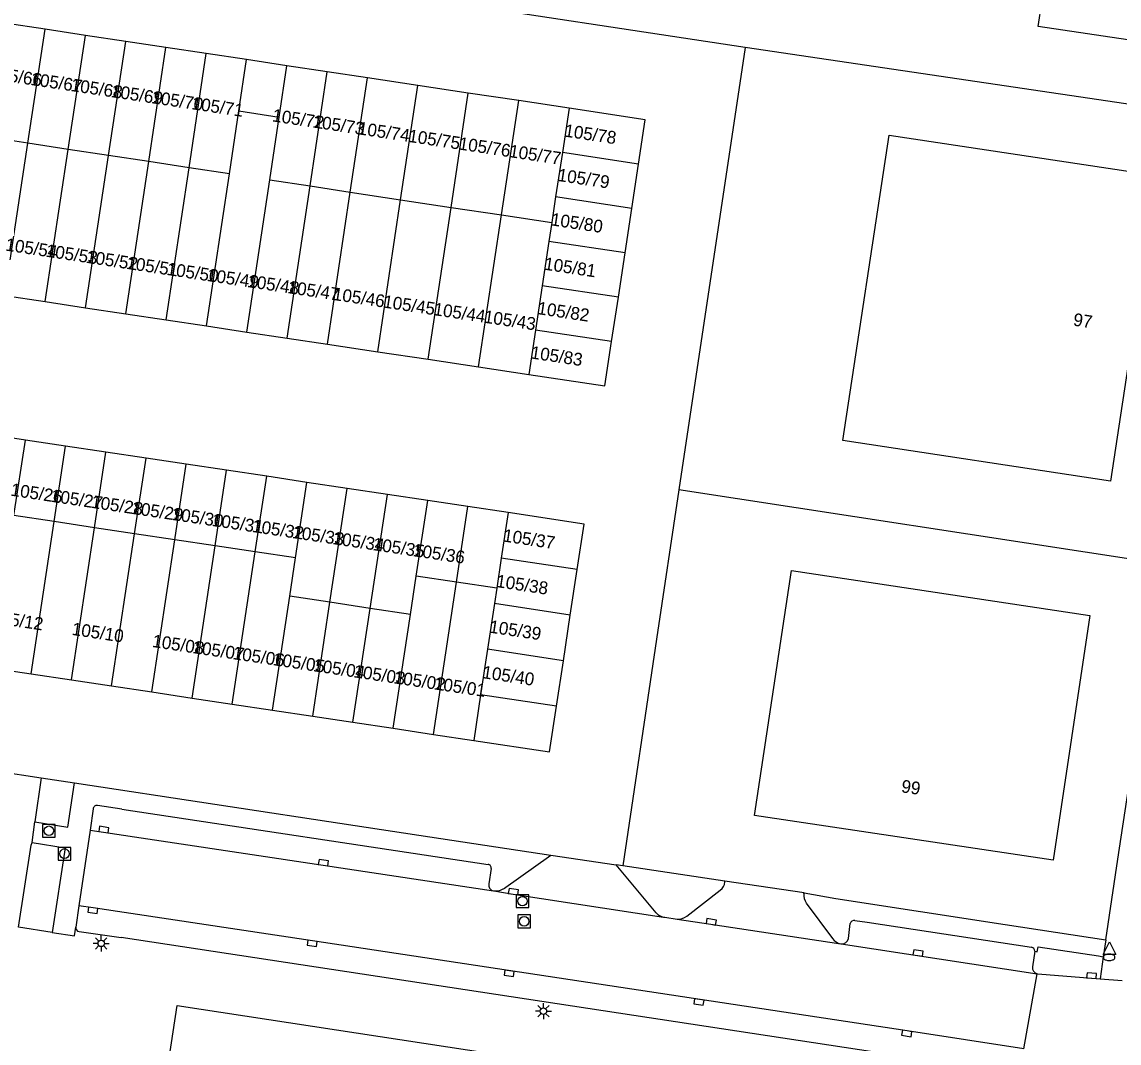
# Model space of a CAD drawing. Extents: x 124000 to 128010, y 398999 to 403000.
# Drawn here: x 126299.8 to 126386, y 399078.2 to 399158.5 of the extents above; entities that cross this region are included whole.
import ezdxf

# ---------------------------------------------------------------- set-up
doc = ezdxf.new("R2010")
doc.units = 0
for name, color, linetype in [('gg-afsc-hekwerk', 7, 'Continuous'), ('gg-afsc-muur', 7, 'Continuous'), ('gg-anno-huisnummerreeks BGT', 7, 'Continuous'), ('gg-bbg-hoofdgebouw', 7, 'Continuous'), ('gg-bbg-tussenscheiding', 7, 'Continuous'), ('gg-knt-verharding', 7, 'Continuous'), ('gg-knt-verharding nz', 7, 'Continuous'), ('gt-bbg-plantopografie pand', 7, 'Continuous'), ('gt-grn-groengrens', 7, 'Continuous'), ('gt-grn-vlakafsluiter', 7, 'Continuous'), ('gt-grn-weggrens', 7, 'Continuous'), ('gt-symb-brandkraan', 7, 'Continuous'), ('gt-symb-kolk', 7, 'Continuous'), ('gt-symb-lichtmast', 7, 'Continuous'), ('gt-symb-rioolschacht', 7, 'Continuous'), ('gt-symb-waterafsluiter', 7, 'Continuous')]:
    doc.layers.add(name, color=color, linetype=linetype)

# ---------------------------------------------------------------- blocks, each defined once
blk = doc.blocks.new('gt0-KOLK')
at = {"layer": 'gt-symb-kolk'}
blk.add_lwpolyline([(0, 0), (0.375, 0), (0.375, 0.4), (-0.375, 0.4), (-0.375, 0), (0, 0)], dxfattribs=at)
blk = doc.blocks.new('gt0-LMAST')
at = {"layer": 'gt-symb-lichtmast'}
for p, q in [((-0.182, 0.173), (-0.447, 0.438)), ((-0.005, 0.246), (-0.005, 0.621)), ((0.172, 0.173), (0.437, 0.438)), ((-0.255, -0.004), (-0.63, -0.004)), ((-0.182, -0.181), (-0.447, -0.446)), ((-0.005, -0.254), (-0.005, -0.629)), ((0.437, -0.446), (0.172, -0.181)), ((0.245, -0.004), (0.62, -0.004))]:
    blk.add_line(p, q, dxfattribs=at)
blk.add_circle((-0.005, -0.004), 0.25, dxfattribs=at)
blk = doc.blocks.new('gt0-RS')
at = {"layer": 'gt-symb-rioolschacht'}
blk.add_lwpolyline([(-0.5, -0.5), (0.5, -0.5), (0.5, 0.5), (-0.5, 0.5)], close=True, dxfattribs=at)
blk.add_circle((0, 0), 0.375, dxfattribs=at)
blk = doc.blocks.new('gt0-BR')
at = {"layer": 'gt-symb-brandkraan'}
for centre, radius, start, end in [((-0.244, 0), 0.206, 107.56694, 252.43307), ((0.599, -2.664), 3, 106.89205, 107.56694), ((0, -0.691), 0.938, 73.10799, 106.89205), ((-0.599, -2.664), 3, 72.43309, 73.10799), ((0.244, 0), 0.206, 287.56695, 72.43309), ((0.599, 2.664), 3, 252.43307, 253.10797), ((0, 0.691), 0.938, 253.10797, 286.89206), ((-0.599, 2.664), 3, 286.89206, 287.56695)]:
    blk.add_arc(centre, radius, start, end, dxfattribs=at)
blk = doc.blocks.new('gt0-WAFSL')
at = {"layer": 'gt-symb-waterafsluiter'}
for p, q in [((-0.5, -0.333), (0, 0.667)), ((0, 0.667), (0.5, -0.333)), ((0.5, -0.333), (-0.5, -0.333))]:
    blk.add_line(p, q, dxfattribs=at)

msp = doc.modelspace()

# ---------------------------------------------------------------- linework, layer by layer
at = {"layer": 'gg-afsc-hekwerk'}
for p, q in [((126356.581, 399156.49), (126280.323, 399168.044)), ((126356.581, 399156.49), (126351.378, 399121.725)), ((126394.617, 399150.831), (126356.581, 399156.49)), ((126389.368, 399115.894), (126351.378, 399121.725)), ((126270.585, 399103.739), (126301.269, 399099.093)), ((126301.269, 399099.093), (126300.784, 399095.634)), ((126301.269, 399099.093), (126303.902, 399098.692)), ((126303.902, 399098.692), (126325.941, 399095.341)), ((126331.807, 399094.441), (126341.329, 399093.009)), ((126341.329, 399093.009), (126346.457, 399092.238)), ((126346.969, 399092.161), (126346.457, 399092.238)), ((126355, 399090.954), (126346.969, 399092.161)), ((126361.215, 399090.031), (126355, 399090.954))]:
    msp.add_line(p, q, dxfattribs=at)
for points in [[(126351.378, 399121.725), (126349.619, 399109.97), (126346.969, 399092.161)], [(126384.918, 399086.36), (126385.853, 399092.687), (126387.668, 399104.611)], [(126299.504, 399087.338), (126300.479, 399093.782), (126300.569, 399094.011)], [(126361.215, 399090.031), (126363.714, 399089.59), (126377.016, 399087.549), (126384.918, 399086.36)]]:
    msp.add_lwpolyline(points, dxfattribs=at)
at = {"layer": 'gg-afsc-muur'}
msp.add_line((126325.941, 399095.341), (126331.807, 399094.441), dxfattribs=at)
at = {"layer": 'gg-bbg-hoofdgebouw'}
for p, q in [((126301.58, 399157.912), (126298.413, 399158.389)), ((126304.747, 399157.435), (126301.58, 399157.912)), ((126307.914, 399156.957), (126304.747, 399157.435)), ((126311.08, 399156.48), (126307.914, 399156.957)), ((126314.247, 399156.003), (126311.08, 399156.48)), ((126317.414, 399155.525), (126314.247, 399156.003)), ((126320.581, 399155.048), (126317.414, 399155.525)), ((126323.748, 399154.571), (126320.581, 399155.048)), ((126326.914, 399154.094), (126323.748, 399154.571)), ((126330.874, 399153.497), (126326.914, 399154.094)), ((126334.833, 399152.9), (126330.874, 399153.497)), ((126338.792, 399152.303), (126334.833, 399152.9)), ((126342.752, 399151.707), (126338.792, 399152.303)), ((126347.681, 399143.829), (126348.211, 399147.316)), ((126347.152, 399140.341), (126347.681, 399143.829)), ((126346.622, 399136.853), (126347.152, 399140.341)), ((126298.426, 399136.983), (126301.593, 399136.506)), ((126301.593, 399136.506), (126304.759, 399136.028)), ((126346.093, 399133.366), (126346.622, 399136.853)), ((126304.759, 399136.028), (126307.926, 399135.551)), ((126307.926, 399135.551), (126311.093, 399135.074)), ((126311.093, 399135.074), (126314.26, 399134.596)), ((126314.26, 399134.596), (126317.426, 399134.119)), ((126317.426, 399134.119), (126320.593, 399133.642)), ((126320.593, 399133.642), (126323.76, 399133.164)), ((126323.76, 399133.164), (126327.714, 399132.568)), ((126327.714, 399132.568), (126331.667, 399131.972)), ((126331.667, 399131.972), (126335.621, 399131.377)), ((126335.621, 399131.377), (126339.575, 399130.781)), ((126300.031, 399125.632), (126296.87, 399126.107)), ((126303.192, 399125.156), (126300.031, 399125.632)), ((126306.353, 399124.681), (126303.192, 399125.156)), ((126309.514, 399124.206), (126306.353, 399124.681)), ((126312.675, 399123.73), (126309.514, 399124.206)), ((126315.836, 399123.255), (126312.675, 399123.73)), ((126318.997, 399122.78), (126315.836, 399123.255)), ((126322.158, 399122.304), (126318.997, 399122.78)), ((126325.319, 399121.829), (126322.158, 399122.304)), ((126328.48, 399121.354), (126325.319, 399121.829)), ((126331.641, 399120.878), (126328.48, 399121.354)), ((126334.802, 399120.403), (126331.641, 399120.878)), ((126337.963, 399119.928), (126334.802, 399120.403)), ((126342.847, 399111.869), (126343.389, 399115.449)), ((126342.306, 399108.288), (126342.847, 399111.869)), ((126297.322, 399107.73), (126300.483, 399107.254)), ((126341.764, 399104.708), (126342.306, 399108.288)), ((126300.483, 399107.254), (126303.644, 399106.779)), ((126303.644, 399106.779), (126306.805, 399106.303)), ((126306.805, 399106.303), (126309.966, 399105.828)), ((126309.966, 399105.828), (126313.127, 399105.352)), ((126313.127, 399105.352), (126316.288, 399104.877)), ((126316.288, 399104.877), (126319.449, 399104.402)), ((126319.449, 399104.402), (126322.61, 399103.926)), ((126322.61, 399103.926), (126325.771, 399103.451)), ((126325.771, 399103.451), (126328.932, 399102.975)), ((126328.932, 399102.975), (126332.093, 399102.5)), ((126332.093, 399102.5), (126335.254, 399102.025))]:
    msp.add_line(p, q, dxfattribs=at)
for points in [[(126389.32, 399161.737), (126388.578, 399156.793), (126379.615, 399158.141), (126379.898, 399160.029)], [(126348.211, 399147.316), (126348.74, 399150.804), (126342.752, 399151.707)], [(126367.903, 399149.599), (126388.93, 399146.413), (126385.285, 399122.398), (126364.26, 399125.588), (126367.903, 399149.599)], [(126339.575, 399130.781), (126345.563, 399129.878), (126346.093, 399133.366)], [(126343.389, 399115.449), (126343.931, 399119.03), (126337.963, 399119.928)], [(126357.307, 399096.134), (126360.219, 399115.366), (126383.655, 399111.83), (126380.795, 399092.622), (126357.307, 399096.134)], [(126335.254, 399102.025), (126341.222, 399101.127), (126341.764, 399104.708)]]:
    msp.add_lwpolyline(points, dxfattribs=at)
at = {"layer": 'gg-bbg-tussenscheiding'}
for p, q in [((126300.23, 399148.954), (126301.58, 399157.912)), ((126303.396, 399148.474), (126304.747, 399157.435)), ((126306.563, 399147.994), (126307.914, 399156.957)), ((126309.729, 399147.515), (126311.08, 399156.48)), ((126312.896, 399147.035), (126314.247, 399156.003)), ((126316.806, 399151.492), (126317.414, 399155.525)), ((126319.973, 399151.012), (126320.581, 399155.048)), ((126322.395, 399145.595), (126323.748, 399154.571)), ((126325.561, 399145.115), (126326.914, 399154.094)), ((126329.518, 399144.516), (126330.874, 399153.497)), ((126333.474, 399143.916), (126334.833, 399152.9)), ((126337.431, 399143.317), (126338.792, 399152.303)), ((126342.752, 399151.707), (126342.222, 399148.219)), ((126316.062, 399146.555), (126316.806, 399151.492)), ((126316.806, 399151.492), (126319.973, 399151.012)), ((126319.228, 399146.075), (126319.973, 399151.012)), ((126300.23, 399148.954), (126297.063, 399149.434)), ((126298.426, 399136.983), (126300.23, 399148.954)), ((126303.396, 399148.474), (126300.23, 399148.954)), ((126301.593, 399136.506), (126303.396, 399148.474)), ((126306.563, 399147.994), (126303.396, 399148.474)), ((126342.222, 399148.219), (126341.693, 399144.731)), ((126348.211, 399147.316), (126342.222, 399148.219)), ((126304.759, 399136.028), (126306.563, 399147.994)), ((126309.729, 399147.515), (126306.563, 399147.994)), ((126307.926, 399135.551), (126309.729, 399147.515)), ((126312.896, 399147.035), (126309.729, 399147.515)), ((126311.093, 399135.074), (126312.896, 399147.035)), ((126316.062, 399146.555), (126312.896, 399147.035)), ((126314.26, 399134.596), (126316.062, 399146.555)), ((126317.426, 399134.119), (126319.228, 399146.075)), ((126319.228, 399146.075), (126322.395, 399145.595)), ((126320.593, 399133.642), (126322.395, 399145.595)), ((126322.395, 399145.595), (126325.561, 399145.115)), ((126323.76, 399133.164), (126325.561, 399145.115)), ((126325.561, 399145.115), (126329.518, 399144.516)), ((126327.714, 399132.568), (126329.518, 399144.516)), ((126329.518, 399144.516), (126333.474, 399143.916)), ((126331.667, 399131.972), (126333.474, 399143.916)), ((126333.474, 399143.916), (126337.431, 399143.317)), ((126341.693, 399144.731), (126341.387, 399142.717)), ((126347.681, 399143.829), (126341.693, 399144.731)), ((126335.621, 399131.377), (126337.431, 399143.317)), ((126337.431, 399143.317), (126341.387, 399142.717)), ((126341.387, 399142.717), (126341.163, 399141.243)), ((126341.163, 399141.243), (126340.634, 399137.756)), ((126347.152, 399140.341), (126341.163, 399141.243)), ((126340.634, 399137.756), (126340.104, 399134.268)), ((126346.622, 399136.853), (126340.634, 399137.756)), ((126340.104, 399134.268), (126339.575, 399130.781)), ((126346.093, 399133.366), (126340.104, 399134.268)), ((126299.132, 399119.692), (126300.031, 399125.632)), ((126302.293, 399119.216), (126303.192, 399125.156)), ((126305.454, 399118.741), (126306.353, 399124.681)), ((126308.615, 399118.266), (126309.514, 399124.206)), ((126311.776, 399117.79), (126312.675, 399123.73)), ((126314.937, 399117.315), (126315.836, 399123.255)), ((126318.098, 399116.839), (126318.997, 399122.78)), ((126321.259, 399116.364), (126322.158, 399122.304)), ((126323.964, 399112.878), (126325.319, 399121.829)), ((126327.125, 399112.402), (126328.48, 399121.354)), ((126330.742, 399114.938), (126331.641, 399120.878)), ((126333.903, 399114.46), (126334.802, 399120.403)), ((126337.963, 399119.928), (126337.422, 399116.352)), ((126302.293, 399119.216), (126299.132, 399119.692)), ((126300.483, 399107.254), (126302.293, 399119.216)), ((126305.454, 399118.741), (126302.293, 399119.216)), ((126303.644, 399106.779), (126305.454, 399118.741)), ((126308.615, 399118.266), (126305.454, 399118.741)), ((126306.805, 399106.303), (126308.615, 399118.266)), ((126311.776, 399117.79), (126308.615, 399118.266)), ((126309.966, 399105.828), (126311.776, 399117.79)), ((126314.937, 399117.315), (126311.776, 399117.79)), ((126313.127, 399105.352), (126314.937, 399117.315)), ((126318.098, 399116.839), (126314.937, 399117.315)), ((126316.288, 399104.877), (126318.098, 399116.839)), ((126321.259, 399116.364), (126318.098, 399116.839)), ((126320.803, 399113.353), (126321.259, 399116.364)), ((126337.422, 399116.352), (126337.063, 399113.981)), ((126343.389, 399115.449), (126337.422, 399116.352)), ((126330.286, 399111.927), (126330.742, 399114.938)), ((126333.903, 399114.46), (126330.742, 399114.938)), ((126332.093, 399102.5), (126333.903, 399114.46)), ((126337.063, 399113.981), (126333.903, 399114.46)), ((126337.063, 399113.981), (126336.88, 399112.772)), ((126319.449, 399104.402), (126320.803, 399113.353)), ((126323.964, 399112.878), (126320.803, 399113.353)), ((126322.61, 399103.926), (126323.964, 399112.878)), ((126327.125, 399112.402), (126323.964, 399112.878)), ((126325.771, 399103.451), (126327.125, 399112.402)), ((126330.286, 399111.927), (126327.125, 399112.402)), ((126336.88, 399112.772), (126336.338, 399109.191)), ((126342.847, 399111.869), (126336.88, 399112.772)), ((126328.932, 399102.975), (126330.286, 399111.927)), ((126336.338, 399109.191), (126335.796, 399105.611)), ((126342.306, 399108.288), (126336.338, 399109.191)), ((126335.796, 399105.611), (126335.254, 399102.025)), ((126341.764, 399104.708), (126335.796, 399105.611))]:
    msp.add_line(p, q, dxfattribs=at)
at = {"layer": 'gg-knt-verharding'}
for p, q in [((126305.352, 399096.641), (126305.118, 399094.978)), ((126307.611, 399096.623), (126305.702, 399096.894)), ((126307.611, 399096.623), (126336.39, 399092.282)), ((126337.585, 399090.35), (126341.329, 399093.009)), ((126349.593, 399088.468), (126346.457, 399092.238)), ((126336.626, 399091.948), (126336.448, 399090.743)), ((126354.993, 399090.904), (126355, 399090.954)), ((126336.801, 399090.203), (126336.837, 399090.198)), ((126351.995, 399088.2), (126354.618, 399090.245)), ((126361.203, 399089.962), (126361.215, 399090.031)), ((126304.237, 399089.033), (126303.988, 399087.351)), ((126361.382, 399089.244), (126363.458, 399086.453)), ((126350.165, 399088.138), (126350.278, 399088.121)), ((126350.278, 399088.121), (126351.248, 399087.984)), ((126365.206, 399087.878), (126366.179, 399087.732)), ((126364.696, 399086.45), (126364.846, 399087.626)), ((126366.179, 399087.732), (126379.079, 399085.776)), ((126304.249, 399086.997), (126307.548, 399086.52)), ((126377.386, 399075.921), (126307.548, 399086.52)), ((126364.089, 399086.041), (126364.115, 399086.037)), ((126379.337, 399085.46), (126379.15, 399084.219)), ((126384.339, 399085.082), (126384.725, 399085.024)), ((126384.725, 399085.024), (126384.464, 399083.295)), ((126384.464, 399083.295), (126386.213, 399083.156))]:
    msp.add_line(p, q, dxfattribs=at)
for points in [[(126300.784, 399095.634), (126303.359, 399095.216), (126303.902, 399098.692)], [(126305.118, 399094.978), (126305.116, 399094.967), (126304.237, 399089.033)], [(126300.569, 399094.011), (126303.153, 399093.588), (126302.145, 399086.938)], [(126302.145, 399086.938), (126303.888, 399086.654), (126303.988, 399087.351)], [(126379.337, 399085.46), (126379.536, 399085.409), (126379.604, 399085.809), (126384.339, 399085.082)], [(126379.531, 399083.69), (126379.574, 399083.684), (126384.464, 399083.295)]]:
    msp.add_lwpolyline(points, dxfattribs=at)
for centre, radius, start, end in [((126305.64, 399096.611), 0.29, 77.73477, 173.98834), ((126336.353, 399092.005), 0.279, 348.17938, 82.30967), ((126336.885, 399090.644), 0.449, 167.18684, 259.15875), ((126354.142, 399090.952), 0.852, 303.93713, 356.77931), ((126336.988, 399091.37), 1.181, 262.63797, 300.33521), ((126362.238, 399089.839), 1.042, 173.19729, 214.80008), ((126350.381, 399089.174), 1.058, 221.83507, 258.20165), ((126351.34, 399089.064), 1.084, 265.11348, 307.14167), ((126365.161, 399087.559), 0.322, 82.00662, 167.97742), ((126304.313, 399087.317), 0.326, 174.04773, 258.75409), ((126364.256, 399086.986), 0.959, 213.72552, 259.99088), ((126364.186, 399086.553), 0.521, 262.20448, 348.60925), ((126379, 399085.448), 0.337, 1.97929, 76.48094), ((126379.623, 399084.158), 0.477, 172.60398, 258.92092)]:
    msp.add_arc(centre, radius, start, end, dxfattribs=at)
at = {"layer": 'gg-knt-verharding nz'}
msp.add_line((126364.115, 399086.037), (126379.531, 399083.69), dxfattribs=at)
for points in [[(126305.118, 399094.978), (126323.418, 399092.209), (126336.801, 399090.203)], [(126336.837, 399090.198), (126338.347, 399089.939), (126350.165, 399088.138)], [(126378.468, 399077.771), (126369.307, 399079.185), (126322.592, 399086.274), (126305.359, 399088.867), (126304.237, 399089.033)], [(126351.248, 399087.984), (126353.89, 399087.571), (126364.089, 399086.041)]]:
    msp.add_lwpolyline(points, dxfattribs=at)
at = {"layer": 'gt-bbg-plantopografie pand'}
msp.add_lwpolyline([(126311.95, 399081.179), (126377.299, 399071.2), (126373.603, 399046.998), (126367.714, 399042.766), (126365.409, 399027.568), (126305.205, 399036.699), (126311.95, 399081.179)], dxfattribs=at)
at = {"layer": 'gt-grn-groengrens'}
msp.add_line((126302.145, 399086.938), (126299.504, 399087.338), dxfattribs=at)
at = {"layer": 'gt-grn-vlakafsluiter'}
msp.add_line((126300.569, 399094.011), (126300.784, 399095.634), dxfattribs=at)
at = {"layer": 'gt-grn-weggrens'}
for p, q in [((126384.918, 399086.36), (126384.725, 399085.024)), ((126378.468, 399077.771), (126379.531, 399083.69))]:
    msp.add_line(p, q, dxfattribs=at)

# ---------------------------------------------------------------- block references
at = {"layer": 'gt-symb-brandkraan'}
msp.add_blockref('gt0-BR', (126385.182, 399084.974), dxfattribs=at)
at = {"layer": 'gt-symb-kolk'}
for p, rotation in [((126306.164, 399094.819), -8.602591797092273), ((126323.418, 399092.209), -8.520391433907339), ((126338.347, 399089.939), -8.65965266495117), ((126305.359, 399088.867), 171.60170902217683), ((126353.89, 399087.571), -8.986051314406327), ((126322.592, 399086.274), 171.4464897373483), ((126370.141, 399085.12), -8.667630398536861), ((126338.075, 399083.917), 171.34832540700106), ((126383.789, 399083.339), -4.483501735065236), ((126352.987, 399081.662), 171.39740820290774), ((126369.307, 399079.185), 171.37347218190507)]:
    msp.add_blockref('gt0-KOLK', p, dxfattribs=dict(at, rotation=rotation))
at = {"layer": 'gt-symb-lichtmast'}
for p in [(126305.994, 399086.072), (126340.738, 399080.748)]:
    msp.add_blockref('gt0-LMAST', p, dxfattribs=at)
at = {"layer": 'gt-symb-rioolschacht'}
for p in [(126301.881, 399094.922), (126303.107, 399093.117), (126339.086, 399089.393), (126339.22, 399087.802)]:
    msp.add_blockref('gt0-RS', p, dxfattribs=at)
at = {"layer": 'gt-symb-waterafsluiter'}
msp.add_blockref('gt0-WAFSL', (126385.208, 399085.522), dxfattribs=at)

# ---------------------------------------------------------------- texts
at = {"layer": 'gg-anno-huisnummerreeks BGT'}
for s, rotation, p in [('105/66', 351.4, (126297.215, 399154.02)), ('105/67', 351.4, (126300.382, 399153.543)), ('105/68', 351.4, (126303.547, 399153.066)), ('105/69', 351.4, (126306.714, 399152.588)), ('105/70', 351.4, (126309.882, 399152.111)), ('105/71', 351.4, (126313.047, 399151.634)), ('105/72', 351.4, (126319.383, 399150.679)), ('105/73', 351.4, (126322.548, 399150.202)), ('105/74', 351.4, (126326.111, 399149.665)), ('105/75', 351.4, (126330.07, 399149.068)), ('105/78', 351.4, (126342.334, 399149.485)), ('105/76', 351.4, (126334.029, 399148.471)), ('105/77', 351.4, (126337.991, 399147.875)), ('105/79', 351.4, (126341.804, 399145.999)), ('105/80', 351.4, (126341.275, 399142.51)), ('105/54', 351.4, (126298.419, 399140.525)), ('105/53', 351.4, (126301.586, 399140.047)), ('105/52', 351.4, (126304.752, 399139.57)), ('105/51', 351.4, (126307.919, 399139.093)), ('105/81', 351.4, (126340.745, 399139.023)), ('105/50', 351.4, (126311.086, 399138.615)), ('105/49', 351.4, (126314.252, 399138.138)), ('105/48', 351.4, (126317.419, 399137.661)), ('105/47', 351.4, (126320.586, 399137.183)), ('105/46', 351.4, (126324.146, 399136.646)), ('105/45', 351.4, (126328.1, 399136.05)), ('105/44', 351.4, (126332.053, 399135.455)), ('105/82', 351.4, (126340.216, 399135.534)), ('105/43', 351.4, (126336.007, 399134.859)), ('97', 351.4, (126382.31, 399134.628)), ('105/83', 351.4, (126339.686, 399132.048)), ('105/26', 351.4, (126298.83, 399121.264)), ('105/27', 351.5, (126301.991, 399120.785)), ('105/28', 351.5, (126305.152, 399120.31)), ('105/29', 351.4, (126308.313, 399119.838)), ('105/30', 351.5, (126311.474, 399119.359)), ('105/31', 351.5, (126314.635, 399118.884)), ('105/32', 351.4, (126317.796, 399118.412)), ('105/33', 351.5, (126320.957, 399117.933)), ('105/34', 351.5, (126324.118, 399117.458)), ('105/37', 351.4, (126337.518, 399117.663)), ('105/35', 351.4, (126327.279, 399116.986)), ('105/36', 351.5, (126330.44, 399116.507)), ('105/38', 351.4, (126336.976, 399114.083)), ('105/12', 351.4, (126297.312, 399111.272)), ('105/10', 351.4, (126303.634, 399110.321)), ('105/39', 351.4, (126336.434, 399110.501)), ('105/08', 351.4, (126309.956, 399109.37)), ('105/07', 351.5, (126313.115, 399108.892)), ('105/06', 351.5, (126316.276, 399108.417)), ('105/05', 351.4, (126319.439, 399107.944)), ('105/04', 351.5, (126322.598, 399107.466)), ('105/03', 351.4, (126325.761, 399106.993)), ('105/40', 351.4, (126335.893, 399106.922)), ('105/02', 351.5, (126328.92, 399106.515)), ('105/01', 351.5, (126332.081, 399106.04)), ('99', 351.5, (126368.801, 399097.954))]:
    msp.add_text(s, height=1, rotation=rotation, dxfattribs=at).set_placement(p)

doc.saveas('drawing.dxf')
